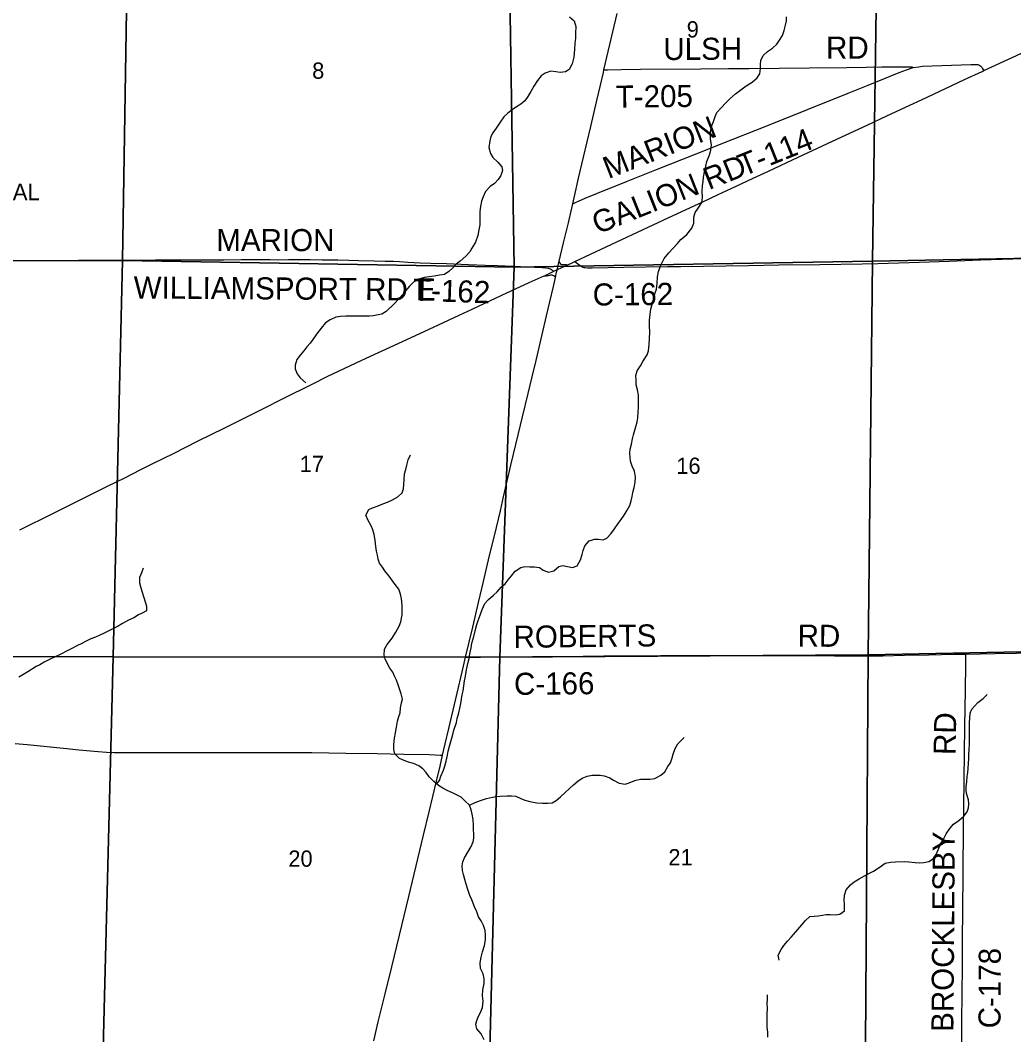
# Model space of a CAD drawing. Extents: x 1584893 to 1934202, y 663575 to 1091909.
# Drawn here: x 1814023 to 1827514, y 942681 to 956462 of the extents above; entities that cross this region are included whole.
import ezdxf

# ---------------------------------------------------------------- set-up
doc = ezdxf.new("R2010")
doc.units = 0
for name, color, linetype in [('GM_X_Airport_Text_Class_2', 7, 'Continuous'), ('GM_X_County_Road', 7, 'Continuous'), ('GM_X_County_Road_Text', 7, 'Continuous'), ('GM_X_Interchange_Ramps', 7, 'Continuous'), ('GM_X_Minor_River', 7, 'Continuous'), ('GM_X_Section', 7, 'Continuous'), ('GM_X_Section_Text', 7, 'Continuous'), ('GM_X_State_Route', 7, 'Continuous'), ('GM_X_Township_Road', 7, 'Continuous'), ('GM_X_Township_Road_Text', 7, 'Continuous')]:
    doc.layers.add(name, color=color, linetype=linetype)

msp = doc.modelspace()

# ---------------------------------------------------------------- linework, layer by layer
at = {"layer": 'GM_X_County_Road'}
for points in [[(1821555, 953187), (1821608, 953145), (1821634, 953125), (1821647, 953117), (1821662, 953110), (1821677, 953106), (1821693, 953103), (1821725, 953101), (1821791, 953101), (1822219, 953110), (1822813, 953116), (1822851, 953117)], [(1822851, 953117), (1822928, 953118), (1822992, 953119)], [(1822992, 953119), (1822992, 953119), (1823914, 953133), (1824325, 953139), (1824882, 953146), (1825456, 953155), (1825670, 953159), (1826096, 953172), (1826637, 953191), (1827063, 953206), (1827653, 953225), (1827916, 953234), (1828145, 953242), (1828228, 953245)], [(1826863, 947852), (1827262, 947858), (1828132, 947875), (1828190, 947877)], [(1820070, 947808), (1820109, 947808), (1820273, 947810), (1820618, 947813), (1820979, 947817), (1821668, 947825), (1821947, 947827), (1822275, 947829), (1822718, 947834), (1823177, 947835), (1823604, 947834), (1824080, 947833), (1824605, 947831), (1825080, 947829), (1825474, 947827), (1825737, 947830), (1826032, 947836), (1826360, 947842), (1826704, 947850), (1826836, 947852), (1826863, 947852)], [(1826810, 942538), (1826810, 942707), (1826812, 942923), (1826812, 942976), (1826813, 943126), (1826815, 943273), (1826819, 943570), (1826819, 943983), (1826822, 944360), (1826827, 944869), (1826833, 945509), (1826836, 945772), (1826845, 946510), (1826851, 946869), (1826859, 947360), (1826862, 947710), (1826863, 947852)], [(1813953, 946638), (1814116, 946622), (1814655, 946569), (1814818, 946553), (1815080, 946529), (1815194, 946520), (1815292, 946515), (1815423, 946513), (1815702, 946514), (1816080, 946515), (1816589, 946515), (1816795, 946515), (1816868, 946515), (1817344, 946514), (1817590, 946514), (1817787, 946514), (1817984, 946514), (1818443, 946508), (1818870, 946500), (1819231, 946493), (1819575, 946487), (1819658, 946484), (1819723, 946481), (1819758, 946480)]]:
    msp.add_lwpolyline(points, dxfattribs=at)
at = {"layer": 'GM_X_Interchange_Ramps'}
for points in [[(1821449, 953137), (1821440, 953138), (1821431, 953138), (1821418, 953138), (1821402, 953138), (1821392, 953138), (1821386, 953138), (1821380, 953140), (1821375, 953143), (1821370, 953146), (1821365, 953150), (1821357, 953162), (1821342, 953189)], [(1821137, 952991), (1821145, 952990), (1821154, 952990), (1821163, 952991), (1821171, 952992), (1821180, 952994), (1821196, 952997), (1821214, 953001), (1821226, 953003), (1821234, 953003), (1821241, 953003), (1821249, 953001), (1821263, 952995), (1821273, 952989), (1821283, 952979), (1821291, 952968)]]:
    msp.add_lwpolyline(points, dxfattribs=at)
at = {"layer": 'GM_X_Minor_River'}
for points in [[(1821481, 956510), (1821546, 956455), (1821567, 956380), (1821564, 956286), (1821561, 956220), (1821552, 956145), (1821549, 956065), (1821540, 955961), (1821518, 955873), (1821479, 955793), (1821427, 955760), (1821355, 955755), (1821297, 955760), (1821229, 955769), (1821152, 955746), (1821098, 955707), (1821049, 955643), (1820998, 955566), (1820957, 955496), (1820914, 955425), (1820875, 955369), (1820821, 955322), (1820762, 955285), (1820701, 955244), (1820643, 955201), (1820592, 955149), (1820541, 955080), (1820488, 954997), (1820441, 954935), (1820414, 954883), (1820400, 954824), (1820388, 954732), (1820409, 954651), (1820442, 954597), (1820507, 954534), (1820563, 954471), (1820570, 954421), (1820551, 954355), (1820514, 954298), (1820465, 954246), (1820405, 954203), (1820342, 954136), (1820309, 954066), (1820288, 954007), (1820273, 953933), (1820266, 953863), (1820263, 953805), (1820264, 953745), (1820262, 953685), (1820251, 953615), (1820236, 953539), (1820204, 953450), (1820157, 953368), (1820128, 953315), (1820072, 953259), (1819999, 953192), (1819944, 953149), (1819895, 953098), (1819845, 953048), (1819786, 953011), (1819718, 952998), (1819642, 952987), (1819576, 952978), (1819514, 952969), (1819435, 952944), (1819365, 952903), (1819308, 952852), (1819255, 952786), (1819212, 952733), (1819169, 952681), (1819102, 952610), (1818993, 952504), (1818933, 952470), (1818882, 952461), (1818816, 952448), (1818764, 952445), (1818690, 952444), (1818572, 952445), (1818508, 952444), (1818442, 952441), (1818372, 952438), (1818308, 952431), (1818231, 952392), (1818169, 952351), (1818110, 952280), (1818045, 952200), (1817994, 952127), (1817959, 952076), (1817916, 952024), (1817875, 951973), (1817825, 951915), (1817780, 951852), (1817757, 951778), (1817754, 951726), (1817785, 951658), (1817826, 951605), (1817901, 951538)], [(1822479, 951826), (1822535, 951916), (1822553, 951973), (1822564, 952059), (1822568, 952135), (1822572, 952230), (1822567, 952306), (1822567, 952388), (1822577, 952472), (1822587, 952536), (1822598, 952588), (1822618, 952650), (1822642, 952744), (1822661, 952810), (1822671, 952888), (1822677, 952976), (1822689, 953048), (1822720, 953134), (1822768, 953227), (1822829, 953305), (1822883, 953361), (1822947, 953431), (1822995, 953483), (1823074, 953552), (1823144, 953640), (1823170, 953706), (1823169, 953786), (1823187, 953852), (1823227, 953912), (1823280, 953988), (1823286, 954056), (1823284, 954142), (1823286, 954214), (1823297, 954274), (1823303, 954330), (1823317, 954402), (1823331, 954482), (1823348, 954544), (1823384, 954634), (1823402, 954696), (1823411, 954770), (1823397, 954848), (1823397, 954946), (1823412, 955020), (1823436, 955086), (1823458, 955156), (1823482, 955208), (1823541, 955272), (1823607, 955339), (1823661, 955397), (1823734, 955465), (1823810, 955517), (1823880, 955570), (1823962, 955620), (1824029, 955680), (1824065, 955734), (1824077, 955806), (1824075, 955860), (1824078, 955914), (1824114, 955984), (1824172, 956038), (1824240, 956083), (1824297, 956137), (1824333, 956193), (1824373, 956257), (1824399, 956325), (1824414, 956395), (1824428, 956455), (1824428, 956511)], [(1819682, 946088), (1819715, 946133), (1819735, 946195), (1819771, 946275), (1819787, 946329), (1819806, 946399), (1819824, 946477), (1819836, 946533), (1819853, 946603), (1819871, 946665), (1819897, 946759), (1819911, 946819), (1819946, 946922), (1819958, 946978), (1819978, 947054), (1819993, 947118), (1820005, 947180), (1820025, 947300), (1820038, 947352), (1820046, 947420), (1820056, 947488), (1820068, 947552), (1820085, 947638), (1820103, 947722), (1820117, 947794), (1820128, 947854), (1820146, 947938), (1820156, 948000), (1820181, 948090), (1820199, 948168), (1820223, 948252), (1820243, 948308), (1820268, 948382), (1820294, 948460), (1820334, 948540), (1820383, 948592), (1820449, 948652), (1820501, 948697), (1820555, 948761), (1820606, 948805), (1820650, 948861), (1820692, 948913), (1820746, 948979), (1820823, 949028), (1820873, 949040), (1820945, 949036), (1821001, 949036), (1821073, 949027), (1821125, 948993), (1821195, 948963), (1821271, 948985), (1821335, 949044), (1821391, 949054), (1821453, 949044), (1821523, 949028), (1821585, 949049), (1821632, 949131), (1821654, 949203), (1821666, 949259), (1821688, 949321), (1821749, 949391), (1821819, 949413), (1821871, 949411), (1821937, 949404), (1821989, 949426), (1822041, 949484), (1822092, 949552), (1822144, 949624), (1822184, 949682), (1822222, 949739), (1822267, 949805), (1822301, 949871), (1822321, 949935), (1822333, 949993), (1822344, 950045), (1822358, 950115), (1822372, 950187), (1822379, 950257), (1822365, 950337), (1822335, 950405), (1822309, 950474), (1822300, 950582), (1822304, 950636), (1822322, 950706), (1822338, 950778), (1822353, 950832), (1822377, 950926), (1822399, 951005), (1822408, 951061), (1822416, 951145), (1822420, 951196), (1822418, 951252), (1822417, 951310), (1822417, 951368), (1822405, 951442), (1822387, 951510), (1822386, 951572), (1822384, 951638), (1822402, 951700), (1822444, 951766), (1822479, 951826)], [(1819119, 946782), (1819133, 946858), (1819147, 946940), (1819164, 947002), (1819180, 947056), (1819188, 947120), (1819202, 947189), (1819213, 947241), (1819197, 947310), (1819171, 947382), (1819157, 947434), (1819132, 947498), (1819106, 947552), (1819082, 947606), (1819040, 947660), (1818977, 947785), (1818965, 947839), (1818967, 947921), (1819005, 947981), (1819074, 948067), (1819124, 948148), (1819168, 948232), (1819191, 948292), (1819209, 948384), (1819209, 948466), (1819207, 948518), (1819200, 948604), (1819186, 948666), (1819162, 948735), (1819114, 948797), (1819077, 948849), (1819033, 948909), (1818975, 948981), (1818941, 949032), (1818903, 949086), (1818884, 949140), (1818872, 949194), (1818862, 949252), (1818852, 949314), (1818841, 949398), (1818827, 949476), (1818809, 949538), (1818787, 949595), (1818746, 949667), (1818716, 949739), (1818756, 949817), (1818806, 949839), (1818882, 949866), (1818945, 949892), (1819009, 949916), (1819079, 949948), (1819151, 949989), (1819207, 950041), (1819228, 950095), (1819232, 950155), (1819236, 950223), (1819242, 950301), (1819259, 950359), (1819273, 950417), (1819291, 950489), (1819321, 950559)], [(1815693, 949020), (1815667, 948956), (1815644, 948894), (1815642, 948822), (1815658, 948754), (1815678, 948692), (1815721, 948560), (1815735, 948503), (1815735, 948439), (1815678, 948406), (1815628, 948384), (1815566, 948344), (1815492, 948312), (1815412, 948269), (1815352, 948231), (1815281, 948197), (1815153, 948133), (1815103, 948110), (1815043, 948084), (1814979, 948058), (1814918, 948026), (1814850, 947992), (1814798, 947969), (1814712, 947923), (1814658, 947895), (1814575, 947851), (1814495, 947814), (1814421, 947778), (1814345, 947742), (1814287, 947708), (1814237, 947683), (1814124, 947611), (1814056, 947569), (1814004, 947539)], [(1824329, 943694), (1824317, 943762), (1824355, 943840), (1824393, 943894), (1824442, 943953), (1824490, 944007), (1824554, 944081), (1824635, 944175), (1824685, 944231), (1824747, 944286), (1824805, 944292), (1824859, 944294), (1824917, 944304), (1824969, 944312), (1825022, 944313), (1825088, 944311), (1825154, 944317), (1825216, 944363), (1825218, 944453), (1825212, 944507), (1825215, 944579), (1825239, 944651), (1825299, 944719), (1825349, 944758), (1825414, 944800), (1825488, 944840), (1825554, 944874), (1825608, 944905), (1825686, 944953), (1825769, 945013), (1825839, 945027), (1825909, 945028), (1826025, 945036), (1826091, 945032), (1826177, 945019), (1826233, 945017), (1826293, 945019), (1826361, 945033), (1826425, 945074), (1826462, 945128), (1826490, 945194), (1826520, 945268), (1826555, 945330), (1826599, 945412), (1826649, 945484), (1826697, 945542), (1826770, 945593), (1826838, 945651), (1826884, 945707), (1826900, 945763), (1826907, 945819), (1826899, 945871), (1826879, 945943), (1826867, 945993), (1826868, 946051), (1826876, 946115), (1826882, 946187), (1826890, 946245), (1826895, 946297), (1826901, 946371), (1826903, 946431), (1826903, 946481), (1826908, 946557), (1826914, 946629), (1826916, 946697), (1826914, 946755), (1826915, 946808), (1826913, 946870), (1826913, 946924), (1826917, 946982), (1826921, 947048), (1826946, 947106), (1827026, 947195), (1827098, 947249), (1827155, 947303)], [(1820322, 942610), (1820280, 942691), (1820222, 942759), (1820208, 942823), (1820221, 942875), (1820247, 942931), (1820273, 942983), (1820301, 943053), (1820308, 943135), (1820302, 943209), (1820306, 943289), (1820323, 943375), (1820325, 943439), (1820311, 943507), (1820275, 943581), (1820268, 943659), (1820282, 943735), (1820302, 943805), (1820327, 943891), (1820339, 943971), (1820341, 944033), (1820337, 944095), (1820312, 944167), (1820284, 944226), (1820248, 944284), (1820224, 944350), (1820192, 944420), (1820155, 944514), (1820129, 944574), (1820107, 944642), (1820078, 944725), (1820060, 944791), (1820040, 944857), (1820028, 944911), (1820024, 944975), (1820033, 945031), (1820055, 945083), (1820101, 945159), (1820146, 945239), (1820172, 945301), (1820182, 945353), (1820184, 945407), (1820178, 945471), (1820177, 945523), (1820173, 945605), (1820161, 945677), (1820145, 945737), (1820122, 945799), (1820064, 945855), (1820012, 945906), (1819958, 945936), (1819892, 945968), (1819822, 946000), (1819762, 946031), (1819704, 946069), (1819641, 946123), (1819577, 946183), (1819535, 946242), (1819489, 946294), (1819435, 946332), (1819363, 946364), (1819293, 946385), (1819237, 946405), (1819171, 946433), (1819110, 946497), (1819096, 946556), (1819096, 946622), (1819104, 946710), (1819119, 946782)], [(1820122, 945799), (1820200, 945835), (1820274, 945863), (1820356, 945888), (1820436, 945908), (1820490, 945918), (1820542, 945924), (1820633, 945927), (1820693, 945927), (1820755, 945921), (1820823, 945892), (1820877, 945868), (1820944, 945848), (1821038, 945830), (1821117, 945825), (1821187, 945825), (1821247, 945833), (1821299, 945863), (1821361, 945914), (1821421, 945970), (1821480, 946026), (1821538, 946078), (1821594, 946126), (1821654, 946165), (1821720, 946193), (1821788, 946207), (1821841, 946209), (1821897, 946207), (1821951, 946200), (1822029, 946172), (1822080, 946140), (1822154, 946097), (1822238, 946087), (1822290, 946105), (1822367, 946135), (1822445, 946152), (1822511, 946154), (1822573, 946154), (1822641, 946164), (1822723, 946209), (1822775, 946251), (1822818, 946323), (1822854, 946375), (1822876, 946441), (1822890, 946493), (1822915, 946571), (1822955, 946635), (1823037, 946720)], [(1824177, 942650), (1824173, 942716), (1824167, 942784), (1824165, 942870), (1824168, 942954), (1824170, 943044), (1824168, 943104), (1824171, 943166), (1824171, 943222)]]:
    msp.add_lwpolyline(points, dxfattribs=at)
at = {"layer": 'GM_X_Section'}
for points in [[(1825675, 958497), (1830887, 958663), (1830886, 953288), (1825595, 953192)], [(1809340, 958559), (1815495, 958577), (1815412, 953201), (1809279, 953181)], [(1815495, 958577), (1820644, 958537), (1820731, 953108), (1815412, 953201)], [(1820644, 958537), (1825675, 958497), (1825595, 953192), (1820731, 953108)], [(1825595, 953192), (1830886, 953288), (1830834, 947945), (1825540, 947842)], [(1809279, 953181), (1815412, 953201), (1815283, 947815), (1809214, 947834), (1809288, 952939)], [(1815412, 953201), (1820731, 953108), (1820536, 947810), (1815283, 947815)], [(1820731, 953108), (1825595, 953192), (1825540, 947842), (1820536, 947810)], [(1830834, 947945), (1830771, 942611), (1825501, 942543), (1825540, 947842)], [(1815283, 947815), (1815148, 942493), (1809163, 942488), (1809163, 942526), (1809209, 947678), (1809214, 947834)], [(1820536, 947810), (1820399, 942482), (1815148, 942493), (1815283, 947815)], [(1825540, 947842), (1825501, 942543), (1820399, 942482), (1820536, 947810)]]:
    msp.add_lwpolyline(points, close=True, dxfattribs=at)
at = {"layer": 'GM_X_State_Route'}
for points in [[(1818824, 942598), (1818885, 942854), (1818979, 943236), (1819068, 943603), (1819171, 944034), (1819298, 944560), (1819423, 945070), (1819499, 945390), (1819575, 945709), (1819674, 946124), (1819724, 946331), (1819758, 946480), (1819795, 946635), (1819845, 946842), (1819938, 947242), (1820042, 947689), (1820070, 947808), (1820167, 948216), (1820246, 948552), (1820314, 948839), (1820397, 949190), (1820435, 949350), (1820489, 949573), (1820544, 949796), (1820587, 949989), (1820687, 950420), (1820790, 950851), (1820843, 951075), (1820920, 951394), (1820973, 951617), (1821027, 951840), (1821068, 952016), (1821109, 952192), (1821168, 952448), (1821215, 952639), (1821263, 952847), (1821291, 952968), (1821307, 953039), (1821315, 953074), (1821342, 953189), (1821400, 953438), (1821466, 953709), (1821499, 953853), (1821525, 953968), (1821554, 954093), (1821605, 954317), (1821674, 954604), (1821772, 955020), (1821854, 955371), (1821901, 955579), (1821942, 955755), (1821950, 955789), (1822129, 956554)], [(1820936, 952898), (1821137, 952991), (1821159, 953001), (1821251, 953046), (1821266, 953053), (1821315, 953074), (1821329, 953081), (1821449, 953137), (1821537, 953178), (1821555, 953187), (1822831, 953782), (1823292, 953997), (1823500, 954095), (1823738, 954205), (1823976, 954316), (1824184, 954414), (1824586, 954601), (1825181, 954879), (1825523, 955038), (1825791, 955163), (1826341, 955420), (1826847, 955656), (1827085, 955768), (1827108, 955779), (1827219, 955830), (1827442, 955933), (1827845, 956118)], [(1814019, 949538), (1814473, 949765), (1814826, 949941), (1814972, 950016), (1815207, 950132), (1815442, 950248), (1815662, 950359), (1815823, 950439), (1816102, 950579), (1816439, 950748), (1816792, 950922), (1817334, 951194), (1817584, 951319), (1817994, 951525), (1818200, 951627), (1818421, 951734), (1818585, 951809), (1818778, 951899), (1819046, 952023), (1819448, 952208), (1819701, 952327), (1819984, 952456), (1820162, 952539), (1820564, 952726), (1820936, 952898)]]:
    msp.add_lwpolyline(points, dxfattribs=at)
at = {"layer": 'GM_X_Township_Road'}
for points in [[(1821525, 953968), (1821552, 953981), (1821580, 953995), (1821603, 954005), (1821693, 954045), (1821860, 954113), (1822257, 954271), (1822639, 954424), (1823204, 954648), (1823693, 954842), (1824014, 954969), (1824502, 955164), (1824716, 955249), (1825264, 955472), (1825538, 955583), (1825858, 955712), (1825958, 955752), (1826057, 955790), (1826151, 955822)], [(1821950, 955789), (1822002, 955790), (1822182, 955794), (1822444, 955797), (1823264, 955804), (1823642, 955806), (1823920, 955808), (1824330, 955812), (1824740, 955816), (1825249, 955820), (1825511, 955824), (1825724, 955829), (1825921, 955832), (1825970, 955831), (1826084, 955830), (1826107, 955830), (1826131, 955828), (1826151, 955822)], [(1826151, 955822), (1826224, 955832), (1826274, 955837), (1826405, 955844), (1826799, 955857), (1826930, 955862), (1827012, 955863), (1827027, 955862), (1827042, 955857), (1827055, 955850), (1827067, 955840), (1827077, 955828), (1827085, 955814), (1827108, 955779)], [(1814820, 953207), (1814845, 953205), (1814873, 953206), (1814968, 953205), (1815053, 953205), (1815184, 953203), (1815250, 953203), (1815422, 953204)], [(1815422, 953204), (1815431, 953204), (1815662, 953203), (1815860, 953206), (1816153, 953207), (1816417, 953208), (1816612, 953208), (1816786, 953209), (1817025, 953211), (1817195, 953212), (1817303, 953213), (1817418, 953211), (1817516, 953210), (1817664, 953211), (1817959, 953211), (1818123, 953210), (1818337, 953207), (1818485, 953205), (1818616, 953200), (1818829, 953193), (1818977, 953190), (1819092, 953188), (1819174, 953184), (1819287, 953177), (1819371, 953172), (1819452, 953168), (1819600, 953163), (1819813, 953156), (1820108, 953145), (1820338, 953136), (1820502, 953130), (1820716, 953122), (1821110, 953105), (1821159, 953101), (1821191, 953096), (1821207, 953092), (1821222, 953087), (1821239, 953077), (1821248, 953069), (1821256, 953062), (1821266, 953053)]]:
    msp.add_lwpolyline(points, dxfattribs=at)

# ---------------------------------------------------------------- texts
at = {"layer": 'GM_X_Airport_Text_Class_2'}
msp.add_text('MUNICIPAL', height=225, rotation=0, dxfattribs=at).set_placement((1812650, 954018))
at = {"layer": 'GM_X_County_Road_Text'}
for s, rotation, p in [('C-162', 0.5506, (1821798, 952586)), ('ROBERTS', 0.6058, (1820723, 947936)), ('RD', 359.5047, (1824579, 947954)), ('C-166', 0.5492, (1820729, 947297)), ('RD', 89.0141, (1826726, 946479)), ('BROCKLESBY', 89.5849, (1826696, 942719)), ('C-178', 89.7243, (1827335, 942767))]:
    msp.add_text(s, height=300, rotation=rotation, dxfattribs=at).set_placement(p)
at = {"layer": 'GM_X_Section_Text'}
for s, p in [('9', (1823074, 956229)), ('8', (1817987, 955668)), ('17', (1817818, 950325)), ('16', (1822933, 950300)), ('20', (1817664, 944963)), ('21', (1822825, 944982))]:
    msp.add_text(s, height=221, rotation=0, dxfattribs=at).set_placement(p)
at = {"layer": 'GM_X_Township_Road_Text'}
for s, rotation, p in [('ULSH', 0.2622, (1822757, 955922)), ('RD', 0, (1824966, 955940)), ('T-205', 0.5552, (1822111, 955275)), ('MARION', 21.4874, (1822010, 954304)), ('T-114', 21.8016, (1823843, 954339)), ('GALION RD', 21.7093, (1821862, 953553)), ('MARION', 0, (1816685, 953326)), ('WILLIAMSPORT RD E', 359.5977, (1815562, 952683)), ('T-162', 358.0348, (1819353, 952653))]:
    msp.add_text(s, height=300, rotation=rotation, dxfattribs=at).set_placement(p)

doc.saveas('drawing.dxf')
